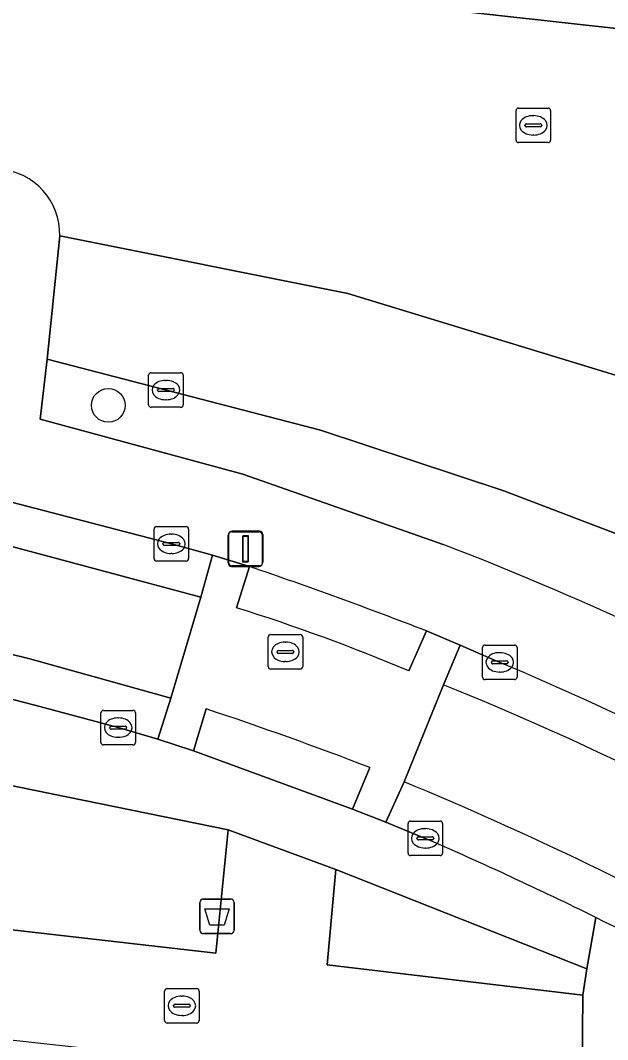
# Model space of a CAD drawing. Extents: x 161928 to 163071, y 386474 to 387428.
# Drawn here: x 162390.11 to 162407.1, y 386725.6 to 386755.07 of the extents above; entities that cross this region are included whole.
import ezdxf

# ---------------------------------------------------------------- set-up
doc = ezdxf.new("R2010")
doc.units = 0
for name, color, linetype in [('IMGEO_Afvalbak', 7, 'Continuous'), ('IMGEO_Boom', 7, 'Continuous'), ('IMGEO_Brandkraan', 7, 'Continuous'), ('IMGEO_Groenvoorziening', 7, 'Continuous'), ('IMGEO_Kolk', 7, 'Continuous'), ('IMGEO_Lichtmast', 7, 'Continuous'), ('IMGEO_Parkeervlak_open', 7, 'Continuous'), ('IMGEO_Rijbaan_lokaal_gesloten', 7, 'Continuous'), ('IMGEO_Rijbaan_lokaal_open', 7, 'Continuous'), ('IMGEO_Rioolput', 7, 'Continuous'), ('IMGEO_Voetpad_open', 7, 'Continuous')]:
    doc.layers.add(name, color=color, linetype=linetype)

msp = doc.modelspace()

# ---------------------------------------------------------------- linework, layer by layer
at = {"layer": 'IMGEO_Afvalbak'}
for p, q in [((162395.305, 386728.763), (162395.305, 386729.563)), ((162395.305, 386729.563), (162395.305, 386728.763)), ((162395.405, 386729.663), (162396.195, 386729.663)), ((162396.195, 386729.663), (162395.405, 386729.663)), ((162396.295, 386729.563), (162396.295, 386728.763)), ((162396.295, 386728.763), (162396.295, 386729.563)), ((162396.195, 386728.663), (162395.405, 386728.663)), ((162395.405, 386728.663), (162396.195, 386728.663))]:
    msp.add_line(p, q, dxfattribs=at)
msp.add_lwpolyline([(162395.448, 386729.377), (162396.152, 386729.377), (162396.003, 386728.907), (162395.597, 386728.907), (162395.448, 386729.377)], dxfattribs=at)
for centre, start, end in [((162395.405, 386729.563), 90, 180), ((162395.405, 386729.563), 90, 180), ((162396.195, 386729.563), 0, 90), ((162396.195, 386729.563), 360, 90), ((162395.405, 386728.763), 180, 270), ((162395.405, 386728.763), 180, 270), ((162396.195, 386728.763), 270, 0), ((162396.195, 386728.763), 270, 0)]:
    msp.add_arc(centre, 0.1, start, end, dxfattribs=at)
at = {"layer": 'IMGEO_Boom'}
msp.add_circle((162392.654, 386743.938), 0.489, dxfattribs=at)
at = {"layer": 'IMGEO_Brandkraan'}
for p, q in [((162394.283, 386726.151), (162394.283, 386727.003)), ((162394.358, 386727.077), (162395.21, 386727.077)), ((162394.771, 386726.857), (162394.796, 386726.857)), ((162395.284, 386727.003), (162395.284, 386726.151)), ((162394.542, 386726.571), (162394.542, 386726.583)), ((162394.98, 386726.534), (162394.582, 386726.534)), ((162394.585, 386726.62), (162394.983, 386726.62)), ((162395.026, 386726.583), (162395.026, 386726.571)), ((162394.794, 386726.297), (162394.769, 386726.297)), ((162395.21, 386726.077), (162394.358, 386726.077))]:
    msp.add_line(p, q, dxfattribs=at)
for points in [[(162394.283, 386726.151), (162394.283, 386727.003)], [(162394.358, 386727.077), (162395.21, 386727.077)], [(162395.284, 386727.003), (162395.284, 386726.151)], [(162395.21, 386726.077), (162394.358, 386726.077)]]:
    msp.add_lwpolyline(points, dxfattribs=at)
for centre, radius, start, end in [((162394.36, 386727.001), 0.0765, 91.552, 178.448), ((162394.36, 386727.001), 0.0765, 91.552, 178.448), ((162395.208, 386727.001), 0.0765, 1.552, 88.448), ((162395.208, 386727.001), 0.0765, 1.552, 88.448), ((162394.582, 386726.58), 0.0403, 85.8775, 175.7526), ((162394.579, 386726.57), 0.0366, 178.938, 274.7102), ((162394.983, 386726.577), 0.043, 264.8664, 352.4533), ((162394.987, 386726.582), 0.0386, 1.7309, 96.639), ((162394.36, 386726.153), 0.0765, 181.552, 268.448), ((162394.36, 386726.153), 0.0765, 181.552, 268.448), ((162395.208, 386726.153), 0.0765, 271.552, 358.448), ((162395.208, 386726.153), 0.0765, 271.552, 358.448)]:
    msp.add_arc(centre, radius, start, end, dxfattribs=at)
for centre, major_axis, ratio, start_param, end_param in [((162394.77, 386726.577), (-0.387, 0.002), 0.722429, 4.712389, 7.853982), ((162394.795, 386726.577), (-0.39, 0.002), 0.717154, 1.570796, 4.712389)]:
    msp.add_ellipse(centre, major_axis=major_axis, ratio=ratio, start_param=start_param, end_param=end_param, dxfattribs=at)
at = {"layer": 'IMGEO_Groenvoorziening'}
for points in [[(162390.888, 386745.271), (162390.681, 386743.54), (162396.548, 386741.952), (162402.345, 386739.919)], [(162426.056, 386726.596), (162429.561, 386723.873), (162431.9, 386726.476), (162432.302, 386726.934), (162430.833, 386727.998), (162426.448, 386730.743), (162420.533, 386734.261), (162412.615, 386738.22), (162404.097, 386741.469), (162398.798, 386743.22), (162390.888, 386745.271)]]:
    msp.add_lwpolyline(points, dxfattribs=at)
for points in [[(162373.562, 386735.509), (162356.789, 386737.505), (162356.15, 386732.52), (162381.186, 386729.766), (162395.767, 386728.098), (162396.12, 386731.664), (162386.801, 386733.564), (162380.048, 386734.665)], [(162399.235, 386730.513), (162398.983, 386727.763), (162406.39, 386726.879), (162406.498, 386727.644)]]:
    msp.add_lwpolyline(points, close=True, dxfattribs=at)
msp.add_arc((162368.087, 386651.19), 95.113, 52.44867, 68.88884, dxfattribs=at)
at = {"layer": 'IMGEO_Kolk'}
for p, q in [((162393.821, 386743.955), (162393.821, 386744.807)), ((162393.896, 386744.881), (162394.748, 386744.881)), ((162394.822, 386744.807), (162394.822, 386743.955)), ((162394.309, 386744.661), (162394.334, 386744.661)), ((162394.08, 386744.375), (162394.08, 386744.387)), ((162394.518, 386744.338), (162394.12, 386744.338)), ((162394.123, 386744.424), (162394.521, 386744.424)), ((162394.564, 386744.387), (162394.564, 386744.375)), ((162394.332, 386744.101), (162394.307, 386744.101)), ((162394.748, 386743.881), (162393.896, 386743.881)), ((162393.978, 386739.507), (162393.978, 386740.359)), ((162394.053, 386740.433), (162394.905, 386740.433)), ((162394.979, 386740.359), (162394.979, 386739.507)), ((162394.466, 386740.213), (162394.491, 386740.213)), ((162394.237, 386739.927), (162394.237, 386739.939)), ((162394.675, 386739.89), (162394.277, 386739.89)), ((162394.28, 386739.976), (162394.678, 386739.976)), ((162394.721, 386739.939), (162394.721, 386739.927)), ((162394.489, 386739.653), (162394.464, 386739.653)), ((162394.905, 386739.433), (162394.053, 386739.433)), ((162403.481, 386736.081), (162403.481, 386736.933)), ((162403.556, 386737.007), (162404.408, 386737.007)), ((162404.482, 386736.933), (162404.482, 386736.081)), ((162403.783, 386736.55), (162404.181, 386736.55)), ((162403.969, 386736.787), (162403.994, 386736.787)), ((162403.74, 386736.501), (162403.74, 386736.513)), ((162404.178, 386736.464), (162403.78, 386736.464)), ((162404.224, 386736.513), (162404.224, 386736.501)), ((162404.408, 386736.007), (162403.556, 386736.007)), ((162403.992, 386736.227), (162403.967, 386736.227)), ((162392.515, 386735.119), (162393.367, 386735.119)), ((162392.44, 386734.193), (162392.44, 386735.045)), ((162392.928, 386734.899), (162392.953, 386734.899)), ((162393.441, 386735.045), (162393.441, 386734.193)), ((162392.699, 386734.613), (162392.699, 386734.625)), ((162393.137, 386734.576), (162392.739, 386734.576)), ((162392.742, 386734.662), (162393.14, 386734.662)), ((162393.183, 386734.625), (162393.183, 386734.613)), ((162392.951, 386734.339), (162392.926, 386734.339)), ((162393.367, 386734.119), (162392.515, 386734.119)), ((162401.327, 386730.992), (162401.327, 386731.844)), ((162401.402, 386731.918), (162402.254, 386731.918)), ((162402.328, 386731.844), (162402.328, 386730.992)), ((162401.815, 386731.698), (162401.84, 386731.698)), ((162401.586, 386731.412), (162401.586, 386731.424)), ((162402.024, 386731.375), (162401.626, 386731.375)), ((162401.629, 386731.461), (162402.027, 386731.461)), ((162402.07, 386731.424), (162402.07, 386731.412)), ((162401.838, 386731.138), (162401.813, 386731.138)), ((162402.254, 386730.918), (162401.402, 386730.918))]:
    msp.add_line(p, q, dxfattribs=at)
for points in [[(162393.821, 386743.955), (162393.821, 386744.807)], [(162393.896, 386744.881), (162394.748, 386744.881)], [(162394.822, 386744.807), (162394.822, 386743.955)], [(162394.748, 386743.881), (162393.896, 386743.881)], [(162393.978, 386739.507), (162393.978, 386740.359)], [(162394.053, 386740.433), (162394.905, 386740.433)], [(162394.979, 386740.359), (162394.979, 386739.507)], [(162394.905, 386739.433), (162394.053, 386739.433)], [(162403.481, 386736.081), (162403.481, 386736.933)], [(162403.556, 386737.007), (162404.408, 386737.007)], [(162404.482, 386736.933), (162404.482, 386736.081)], [(162404.408, 386736.007), (162403.556, 386736.007)], [(162392.515, 386735.119), (162393.367, 386735.119)], [(162392.44, 386734.193), (162392.44, 386735.045)], [(162393.441, 386735.045), (162393.441, 386734.193)], [(162393.367, 386734.119), (162392.515, 386734.119)], [(162401.327, 386730.992), (162401.327, 386731.844)], [(162401.402, 386731.918), (162402.254, 386731.918)], [(162402.328, 386731.844), (162402.328, 386730.992)], [(162402.254, 386730.918), (162401.402, 386730.918)]]:
    msp.add_lwpolyline(points, dxfattribs=at)
for centre, radius, start, end in [((162393.898, 386744.805), 0.0765, 91.552, 178.448), ((162393.898, 386744.805), 0.0765, 91.552, 178.448), ((162394.746, 386744.805), 0.0765, 1.552, 88.448), ((162394.746, 386744.805), 0.0765, 1.552, 88.448), ((162394.12, 386744.384), 0.0403, 85.8775, 175.7526), ((162394.117, 386744.374), 0.0366, 178.938, 274.7102), ((162394.521, 386744.381), 0.043, 264.8664, 352.4533), ((162394.525, 386744.386), 0.0386, 1.7309, 96.639), ((162393.898, 386743.957), 0.0765, 181.552, 268.448), ((162393.898, 386743.957), 0.0765, 181.552, 268.448), ((162394.746, 386743.957), 0.0765, 271.552, 358.448), ((162394.746, 386743.957), 0.0765, 271.552, 358.448), ((162394.055, 386740.357), 0.0765, 91.552, 178.448), ((162394.055, 386740.357), 0.0765, 91.552, 178.448), ((162394.903, 386740.357), 0.0765, 1.552, 88.448), ((162394.903, 386740.357), 0.0765, 1.552, 88.448), ((162394.277, 386739.936), 0.0403, 85.8775, 175.7526), ((162394.274, 386739.926), 0.0366, 178.938, 274.7102), ((162394.678, 386739.933), 0.043, 264.8664, 352.4533), ((162394.682, 386739.938), 0.0386, 1.7309, 96.639), ((162394.055, 386739.509), 0.0765, 181.552, 268.448), ((162394.055, 386739.509), 0.0765, 181.552, 268.448), ((162394.903, 386739.509), 0.0765, 271.552, 358.448), ((162394.903, 386739.509), 0.0765, 271.552, 358.448), ((162403.558, 386736.931), 0.0765, 91.552, 178.448), ((162403.558, 386736.931), 0.0765, 91.552, 178.448), ((162404.406, 386736.931), 0.0765, 1.552, 88.448), ((162404.406, 386736.931), 0.0765, 1.552, 88.448), ((162403.78, 386736.51), 0.0403, 85.8775, 175.7526), ((162404.185, 386736.512), 0.0386, 1.7309, 96.639), ((162403.777, 386736.5), 0.0366, 178.938, 274.7102), ((162404.181, 386736.507), 0.043, 264.8664, 352.4533), ((162403.558, 386736.083), 0.0765, 181.552, 268.448), ((162403.558, 386736.083), 0.0765, 181.552, 268.448), ((162404.406, 386736.083), 0.0765, 271.552, 358.448), ((162404.406, 386736.083), 0.0765, 271.552, 358.448), ((162392.517, 386735.043), 0.0765, 91.552, 178.448), ((162392.517, 386735.043), 0.0765, 91.552, 178.448), ((162393.365, 386735.043), 0.0765, 1.552, 88.448), ((162393.365, 386735.043), 0.0765, 1.552, 88.448), ((162392.739, 386734.622), 0.0403, 85.8775, 175.7526), ((162392.736, 386734.612), 0.0366, 178.938, 274.7102), ((162393.14, 386734.619), 0.043, 264.8664, 352.4533), ((162393.144, 386734.624), 0.0386, 1.7309, 96.639), ((162392.517, 386734.195), 0.0765, 181.552, 268.448), ((162392.517, 386734.195), 0.0765, 181.552, 268.448), ((162393.365, 386734.195), 0.0765, 271.552, 358.448), ((162393.365, 386734.195), 0.0765, 271.552, 358.448), ((162401.404, 386731.842), 0.0765, 91.552, 178.448), ((162401.404, 386731.842), 0.0765, 91.552, 178.448), ((162402.252, 386731.842), 0.0765, 1.552, 88.448), ((162402.252, 386731.842), 0.0765, 1.552, 88.448), ((162401.626, 386731.421), 0.0403, 85.8775, 175.7526), ((162401.623, 386731.411), 0.0366, 178.938, 274.7102), ((162402.027, 386731.418), 0.043, 264.8664, 352.4533), ((162402.031, 386731.423), 0.0386, 1.7309, 96.639), ((162401.404, 386730.994), 0.0765, 181.552, 268.448), ((162401.404, 386730.994), 0.0765, 181.552, 268.448), ((162402.252, 386730.994), 0.0765, 271.552, 358.448), ((162402.252, 386730.994), 0.0765, 271.552, 358.448)]:
    msp.add_arc(centre, radius, start, end, dxfattribs=at)
for centre, major_axis, ratio, start_param, end_param in [((162394.308, 386744.381), (-0.387, 0.002), 0.722429, 4.712389, 7.853982), ((162394.333, 386744.381), (-0.39, 0.002), 0.717154, 1.570796, 4.712389), ((162394.465, 386739.933), (-0.387, 0.002), 0.722429, 4.712389, 7.853982), ((162394.49, 386739.933), (-0.39, 0.002), 0.717154, 1.570796, 4.712389), ((162403.968, 386736.507), (-0.387, 0.002), 0.722429, 4.712389, 7.853982), ((162403.993, 386736.507), (-0.39, 0.002), 0.717154, 1.570796, 4.712389), ((162392.927, 386734.619), (-0.387, 0.002), 0.722429, 4.712389, 7.853982), ((162392.952, 386734.619), (-0.39, 0.002), 0.717154, 1.570796, 4.712389), ((162401.814, 386731.418), (-0.387, 0.002), 0.722429, 4.712389, 7.853982), ((162401.839, 386731.418), (-0.39, 0.002), 0.717154, 1.570796, 4.712389)]:
    msp.add_ellipse(centre, major_axis=major_axis, ratio=ratio, start_param=start_param, end_param=end_param, dxfattribs=at)
at = {"layer": 'IMGEO_Lichtmast'}
for p, q in [((162396.124, 386739.382), (162396.124, 386740.182)), ((162396.124, 386740.182), (162396.124, 386739.382)), ((162396.135, 386739.402), (162396.135, 386740.202)), ((162396.135, 386740.202), (162396.135, 386739.402)), ((162396.224, 386740.282), (162397.014, 386740.282)), ((162397.014, 386740.282), (162396.224, 386740.282)), ((162396.235, 386740.302), (162397.025, 386740.302)), ((162397.025, 386740.302), (162396.235, 386740.302)), ((162397.114, 386740.182), (162397.114, 386739.382)), ((162397.114, 386739.382), (162397.114, 386740.182)), ((162397.125, 386740.202), (162397.125, 386739.402)), ((162397.125, 386739.402), (162397.125, 386740.202)), ((162397.014, 386739.282), (162396.224, 386739.282)), ((162396.224, 386739.282), (162397.014, 386739.282)), ((162397.025, 386739.302), (162396.235, 386739.302)), ((162396.235, 386739.302), (162397.025, 386739.302))]:
    msp.add_line(p, q, dxfattribs=at)
for points in [[(162396.544, 386740.157), (162396.694, 386740.157), (162396.694, 386739.407), (162396.544, 386739.407), (162396.544, 386740.157)], [(162396.555, 386740.177), (162396.705, 386740.177), (162396.705, 386739.427), (162396.555, 386739.427), (162396.555, 386740.177)]]:
    msp.add_lwpolyline(points, dxfattribs=at)
for centre, start, end in [((162396.224, 386740.182), 90, 180), ((162396.224, 386740.182), 90, 180), ((162396.235, 386740.202), 90, 180), ((162396.235, 386740.202), 90, 180), ((162397.014, 386740.182), 0, 90), ((162397.014, 386740.182), 360, 90), ((162397.025, 386740.202), 0, 90), ((162397.025, 386740.202), 360, 90), ((162396.224, 386739.382), 180, 270), ((162396.224, 386739.382), 180, 270), ((162396.235, 386739.402), 180, 270), ((162396.235, 386739.402), 180, 270), ((162397.014, 386739.382), 270, 0), ((162397.014, 386739.382), 270, 0), ((162397.025, 386739.402), 270, 0), ((162397.025, 386739.402), 270, 0)]:
    msp.add_arc(centre, 0.1, start, end, dxfattribs=at)
at = {"layer": 'IMGEO_Parkeervlak_open'}
for points in [[(162427.351, 386755.469), (162400.404, 386758.57), (162400.187, 386758.602), (162399.968, 386758.614), (162399.749, 386758.606), (162399.531, 386758.579), (162399.316, 386758.532), (162399.107, 386758.467), (162398.904, 386758.383), (162398.71, 386758.281), (162398.525, 386758.163), (162398.369, 386758.042), (162398.095, 386757.77), (162397.698, 386757.434), (162397.272, 386757.134), (162396.822, 386756.873), (162396.35, 386756.654), (162395.86, 386756.478), (162395.356, 386756.346), (162395.04, 386756.285), (162394.712, 386756.251), (162399.766, 386755.682), (162433.876, 386751.904), (162434.181, 386754.674)], [(162391.249, 386748.837), (162390.888, 386745.271), (162398.798, 386743.22), (162404.097, 386741.469), (162412.615, 386738.22), (162420.533, 386734.261), (162426.448, 386730.743), (162430.833, 386727.998), (162432.185, 386733.626), (162426.838, 386736.44), (162415.458, 386742.101), (162408.722, 386744.391), (162399.59, 386747.169)]]:
    msp.add_lwpolyline(points, close=True, dxfattribs=at)
at = {"layer": 'IMGEO_Rijbaan_lokaal_gesloten'}
for points in [[(162388.771, 386740.149), (162395.336, 386738.394), (162395.668, 386739.603), (162394.479, 386739.933), (162388.472, 386741.492)], [(162396.744, 386739.277), (162396.361, 386738.086)], [(162386.319, 386736.346), (162390.525, 386735.264), (162392.941, 386734.619), (162394.09, 386734.283), (162394.468, 386735.468), (162390.382, 386736.608), (162386.151, 386737.65)], [(162401.351, 386736.26), (162401.862, 386737.414)], [(162403.982, 386736.507), (162402.836, 386737.006), (162402.349, 386735.858)], [(162395.489, 386735.161), (162395.118, 386733.952), (162399.719, 386732.259), (162400.226, 386733.465)], [(162401.219, 386733.05), (162400.686, 386731.89), (162401.828, 386731.418)]]:
    msp.add_lwpolyline(points, dxfattribs=at)
for centre, radius, start, end in [((162354.286, 386614.676), 131.636, 68.81261, 71.18343), ((162379.489, 386684.248), 56.42, 67.2018, 72.5999), ((162367.596, 386650.211), 93.653, 52.32138, 67.13774), ((162368.606, 386652.16), 90.244, 51.53127, 68.04338), ((162361.922, 386633.944), 106.637, 68.94916, 71.6528), ((162363.091, 386640.788), 99.83, 60.8416, 67.54691), ((162354.817, 386623.53), 117.685, 63.80871, 66.4555), ((162362.526, 386640.098), 99.416, 60.84133, 63.58095)]:
    msp.add_arc(centre, radius, start, end, dxfattribs=at)
at = {"layer": 'IMGEO_Rijbaan_lokaal_open'}
for points in [[(162433.876, 386751.904), (162399.766, 386755.682)], [(162391.249, 386748.837), (162399.59, 386747.169), (162408.722, 386744.391), (162415.458, 386742.101), (162426.838, 386736.44)], [(162386.151, 386737.65), (162390.382, 386736.608), (162394.468, 386735.468), (162395.336, 386738.394), (162388.771, 386740.149)], [(162396.361, 386738.086), (162396.744, 386739.277), (162395.668, 386739.603), (162395.336, 386738.394), (162394.468, 386735.468), (162394.09, 386734.283), (162395.118, 386733.952), (162395.489, 386735.161)], [(162402.349, 386735.858), (162402.836, 386737.006), (162401.862, 386737.414), (162401.351, 386736.26)], [(162400.226, 386733.465), (162399.719, 386732.259), (162400.686, 386731.89), (162401.219, 386733.05), (162402.349, 386735.858)], [(162402.349, 386735.858), (162401.219, 386733.05)]]:
    msp.add_lwpolyline(points, dxfattribs=at)
for centre, radius, start, end in [((162389.35, 386748.879), 1.899, 358.7406, 85.1159), ((162379.489, 386684.248), 56.42, 67.2018, 72.5999), ((162368.606, 386652.16), 90.244, 51.53127, 68.04338), ((162361.922, 386633.944), 106.637, 68.94916, 71.6528), ((162363.091, 386640.788), 99.83, 60.8416, 67.54691)]:
    msp.add_arc(centre, radius, start, end, dxfattribs=at)
at = {"layer": 'IMGEO_Rioolput'}
for p, q in [((162404.452, 386751.609), (162404.452, 386752.461)), ((162404.527, 386752.535), (162405.379, 386752.535)), ((162405.453, 386752.461), (162405.453, 386751.609)), ((162404.94, 386752.315), (162404.965, 386752.315)), ((162404.711, 386752.029), (162404.711, 386752.041)), ((162405.149, 386751.992), (162404.751, 386751.992)), ((162404.754, 386752.078), (162405.152, 386752.078)), ((162405.195, 386752.041), (162405.195, 386752.029)), ((162404.963, 386751.755), (162404.938, 386751.755)), ((162405.379, 386751.535), (162404.527, 386751.535)), ((162397.279, 386736.384), (162397.279, 386737.236)), ((162397.354, 386737.31), (162398.206, 386737.31)), ((162398.28, 386737.236), (162398.28, 386736.384)), ((162397.581, 386736.853), (162397.979, 386736.853)), ((162397.767, 386737.09), (162397.792, 386737.09)), ((162397.538, 386736.804), (162397.538, 386736.816)), ((162397.976, 386736.767), (162397.578, 386736.767)), ((162397.79, 386736.53), (162397.765, 386736.53)), ((162398.022, 386736.816), (162398.022, 386736.804)), ((162398.206, 386736.31), (162397.354, 386736.31))]:
    msp.add_line(p, q, dxfattribs=at)
for points in [[(162404.452, 386751.609), (162404.452, 386752.461)], [(162404.527, 386752.535), (162405.379, 386752.535)], [(162405.453, 386752.461), (162405.453, 386751.609)], [(162405.379, 386751.535), (162404.527, 386751.535)], [(162397.279, 386736.384), (162397.279, 386737.236)], [(162397.354, 386737.31), (162398.206, 386737.31)], [(162398.28, 386737.236), (162398.28, 386736.384)], [(162398.206, 386736.31), (162397.354, 386736.31)]]:
    msp.add_lwpolyline(points, dxfattribs=at)
for centre, radius, start, end in [((162404.529, 386752.459), 0.0765, 91.552, 178.448), ((162404.529, 386752.459), 0.0765, 91.552, 178.448), ((162405.377, 386752.459), 0.0765, 1.552, 88.448), ((162405.377, 386752.459), 0.0765, 1.552, 88.448), ((162404.751, 386752.038), 0.0403, 85.8775, 175.7526), ((162404.748, 386752.028), 0.0366, 178.938, 274.7102), ((162405.152, 386752.035), 0.043, 264.8664, 352.4533), ((162405.156, 386752.04), 0.0386, 1.7309, 96.639), ((162404.529, 386751.611), 0.0765, 181.552, 268.448), ((162404.529, 386751.611), 0.0765, 181.552, 268.448), ((162405.377, 386751.611), 0.0765, 271.552, 358.448), ((162405.377, 386751.611), 0.0765, 271.552, 358.448), ((162397.356, 386737.234), 0.0765, 91.552, 178.448), ((162397.356, 386737.234), 0.0765, 91.552, 178.448), ((162398.204, 386737.234), 0.0765, 1.552, 88.448), ((162398.204, 386737.234), 0.0765, 1.552, 88.448), ((162397.578, 386736.813), 0.0403, 85.8775, 175.7526), ((162397.983, 386736.815), 0.0386, 1.7309, 96.639), ((162397.575, 386736.803), 0.0366, 178.938, 274.7102), ((162397.979, 386736.81), 0.043, 264.8664, 352.4533), ((162397.356, 386736.386), 0.0765, 181.552, 268.448), ((162397.356, 386736.386), 0.0765, 181.552, 268.448), ((162398.204, 386736.386), 0.0765, 271.552, 358.448), ((162398.204, 386736.386), 0.0765, 271.552, 358.448)]:
    msp.add_arc(centre, radius, start, end, dxfattribs=at)
for centre, major_axis, ratio, start_param, end_param in [((162404.939, 386752.035), (-0.387, 0.002), 0.722429, 4.712389, 7.853982), ((162404.964, 386752.035), (-0.39, 0.002), 0.717154, 1.570796, 4.712389), ((162397.766, 386736.81), (-0.387, 0.002), 0.722429, 4.712389, 7.853982), ((162397.791, 386736.81), (-0.39, 0.002), 0.717154, 1.570796, 4.712389)]:
    msp.add_ellipse(centre, major_axis=major_axis, ratio=ratio, start_param=start_param, end_param=end_param, dxfattribs=at)
at = {"layer": 'IMGEO_Voetpad_open'}
for points in [[(162402.345, 386739.919), (162396.548, 386741.952), (162390.681, 386743.54), (162390.888, 386745.271), (162391.249, 386748.837)], [(162284.458, 386745.747), (162291.152, 386744.95), (162294.362, 386744.606), (162311.028, 386742.673), (162314.244, 386742.319), (162353.604, 386737.855), (162356.789, 386737.505), (162373.562, 386735.509), (162380.048, 386734.665), (162386.801, 386733.564), (162396.12, 386731.664), (162399.235, 386730.513), (162406.498, 386727.644), (162406.76, 386729.132)], [(162388.757, 386742.672), (162388.472, 386741.492), (162394.479, 386739.933), (162395.668, 386739.603), (162396.744, 386739.277)], [(162270.636, 386738.86), (162295.961, 386736.007), (162310.368, 386734.474), (162313.269, 386734.099), (162352.675, 386729.708), (162355.858, 386729.333), (162356.309, 386729.283), (162395.425, 386724.974), (162398.579, 386724.529), (162398.674, 386724.518), (162404.155, 386723.864), (162406.356, 386723.597), (162406.39, 386726.879), (162398.983, 386727.763), (162399.235, 386730.513), (162396.12, 386731.664), (162395.767, 386728.098), (162381.186, 386729.766), (162356.15, 386732.52), (162356.789, 386737.505)], [(162401.862, 386737.414), (162402.836, 386737.006), (162403.982, 386736.507)], [(162401.828, 386731.418), (162400.686, 386731.89), (162399.719, 386732.259), (162395.118, 386733.952), (162394.09, 386734.283), (162392.941, 386734.619), (162390.525, 386735.264), (162386.319, 386736.346)], [(162406.76, 386729.132), (162406.498, 386727.644), (162406.39, 386726.879), (162406.356, 386723.597), (162406.78, 386723.545)]]:
    msp.add_lwpolyline(points, dxfattribs=at)
for centre, radius, start, end in [((162389.35, 386748.879), 1.899, 358.7406, 85.1159), ((162368.087, 386651.19), 95.113, 52.44867, 68.88884), ((162354.286, 386614.676), 131.636, 68.81261, 71.18343), ((162367.596, 386650.211), 93.653, 52.32138, 67.13774), ((162354.817, 386623.53), 117.685, 63.80871, 66.4555), ((162362.526, 386640.098), 99.416, 60.84133, 63.58095)]:
    msp.add_arc(centre, radius, start, end, dxfattribs=at)

doc.saveas('drawing.dxf')
